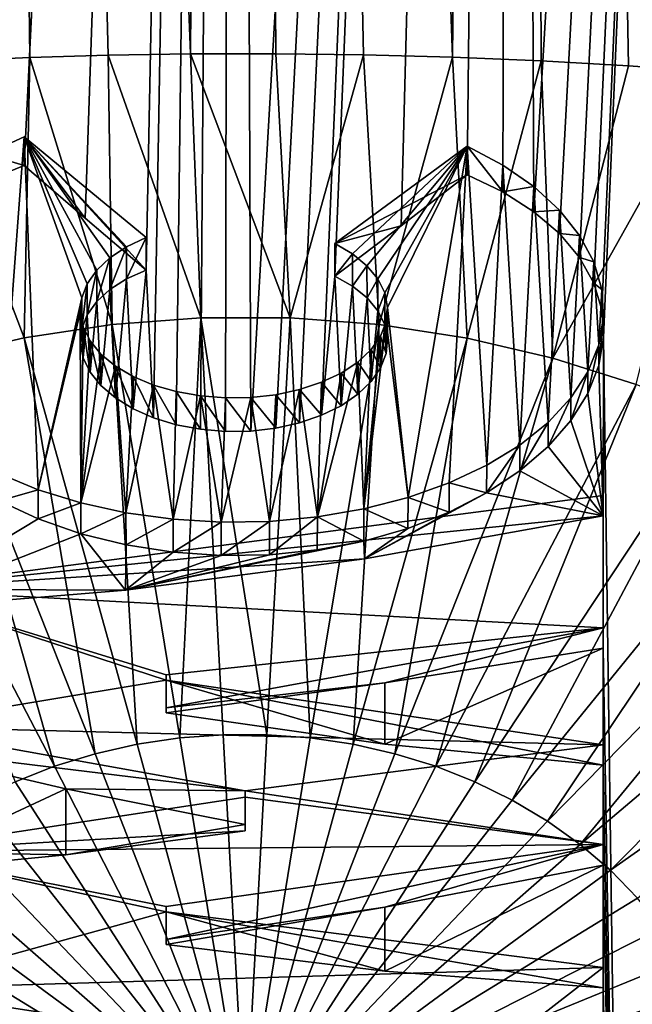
# Model space of a CAD drawing. Header units: metres. Extents: x -24 to 72, y -247 to 22.
# Tile 532 of 573: x 65.8 to 68.79, y -46.64 to -41.83. Entities that reach past the tile are written whole.
import ezdxf

# ---------------------------------------------------------------- set-up
doc = ezdxf.new("R2010")
doc.units = ezdxf.units.M
doc.layers.add('solid_509589_MEDIA_SW0001', color=7, linetype='CONTINUOUS')

msp = doc.modelspace()

# ---------------------------------------------------------------- linework, layer by layer
at = {"layer": 'solid_509589_MEDIA_SW0001'}
for points in [[(66.632599, -41.992504, 155.27771), (66.84166, -11.440371, 111.647766), (65.465561, -11.483127, 111.617805)], [(66.632599, -41.992504, 155.27771), (67.051079, -41.99168, 155.278702), (66.84166, -11.440371, 111.647766)], [(67.913376, -42.008591, 155.258377), (68.218033, -11.476451, 111.622482), (66.84166, -11.440371, 111.647766)], [(67.479675, -41.996948, 155.272354), (67.913376, -42.008591, 155.258377), (66.84166, -11.440371, 111.647766)], [(67.051079, -41.99168, 155.278702), (67.479675, -41.996948, 155.272354), (66.84166, -11.440371, 111.647766)], [(65.30761, -42.034042, 155.227814), (65.848595, -42.009918, 155.256805), (65.465561, -11.483127, 111.617805)], [(66.230438, -41.998837, 155.270081), (66.632599, -41.992504, 155.27771), (65.465561, -11.483127, 111.617805)], [(65.848595, -42.009918, 155.256805), (66.230438, -41.998837, 155.270081), (65.465561, -11.483127, 111.617805)], [(67.913376, -42.008591, 155.258377), (68.346794, -42.026569, 155.236786), (68.218033, -11.476451, 111.622482)], [(69.586754, -42.113338, 155.132523), (69.586754, -26.8522, 133.337357), (68.218033, -11.476451, 111.622482)], [(69.188126, -42.079716, 155.172974), (69.586754, -42.113338, 155.132523), (68.218033, -11.476451, 111.622482)], [(68.773575, -42.050499, 155.208023), (69.188126, -42.079716, 155.172974), (68.218033, -11.476451, 111.622482)], [(68.346794, -42.026569, 155.236786), (68.773575, -42.050499, 155.208023), (68.218033, -11.476451, 111.622482)], [(68.311493, -42.763729, 134.851837), (68.218033, -21.561619, 104.560768), (69.586754, -21.446972, 104.641006)], [(68.437073, -42.87088, 135.021286), (68.311493, -42.763729, 134.851837), (69.586754, -21.446972, 104.641006)], [(68.535416, -42.987782, 135.202103), (68.437073, -42.87088, 135.021286), (69.586754, -21.446972, 104.641006)], [(68.604935, -43.113106, 135.391388), (68.535416, -42.987782, 135.202103), (69.586754, -21.446972, 104.641006)], [(68.643913, -43.243786, 135.584), (68.604935, -43.113106, 135.391388), (69.586754, -21.446972, 104.641006)], [(68.65213, -43.378708, 135.777969), (68.643913, -43.243786, 135.584), (69.586754, -21.446972, 104.641006)], [(68.65213, -43.378708, 135.777969), (69.586754, -21.446972, 104.641006), (68.772942, -52.061749, 148.19809)], [(69.586754, -21.446972, 104.641006), (69.187881, -52.018791, 148.213577), (68.772942, -52.061749, 148.19809)], [(65.47036, -42.702477, 134.766647), (65.465561, -21.554941, 104.565445), (66.84166, -21.597715, 104.535515)], [(65.635071, -42.613403, 134.619751), (65.47036, -42.702477, 134.766647), (66.84166, -21.597715, 104.535515)], [(65.635071, -42.613403, 134.619751), (66.84166, -21.597715, 104.535515), (65.820129, -42.537701, 134.492401)], [(66.118156, -42.794891, 134.835129), (65.820129, -42.537701, 134.492401), (66.84166, -21.597715, 104.535515)], [(66.416512, -43.048656, 135.180832), (66.118156, -42.794891, 134.835129), (66.84166, -21.597715, 104.535515)], [(66.452751, -43.770237, 136.209854), (66.416512, -43.048656, 135.180832), (66.84166, -21.597715, 104.535515)], [(66.563835, -43.804207, 136.254517), (66.452751, -43.770237, 136.209854), (66.84166, -21.597715, 104.535515)], [(66.681694, -43.826645, 136.283676), (66.563835, -43.804207, 136.254517), (66.84166, -21.597715, 104.535515)], [(66.804794, -43.837185, 136.297028), (66.681694, -43.826645, 136.283676), (66.84166, -21.597715, 104.535515)], [(66.928879, -43.835339, 136.294022), (66.804794, -43.837185, 136.297028), (66.84166, -21.597715, 104.535515)], [(66.928879, -43.835339, 136.294022), (66.84166, -21.597715, 104.535515), (68.218033, -21.561619, 104.560768)], [(67.050079, -43.82127, 136.274887), (66.928879, -43.835339, 136.294022), (68.218033, -21.561619, 104.560768)], [(67.166626, -43.795197, 136.239792), (67.050079, -43.82127, 136.274887), (68.218033, -21.561619, 104.560768)], [(67.273811, -43.758236, 136.190048), (67.166626, -43.795197, 136.239792), (68.218033, -21.561619, 104.560768)], [(67.338783, -43.078194, 135.221191), (67.273811, -43.758236, 136.190048), (68.218033, -21.561619, 104.560768)], [(67.662689, -42.83279, 134.887939), (67.338783, -43.078194, 135.221191), (68.218033, -21.561619, 104.560768)], [(67.986229, -42.583298, 134.558136), (67.662689, -42.83279, 134.887939), (68.218033, -21.561619, 104.560768)], [(68.159897, -42.66716, 134.695953), (67.986229, -42.583298, 134.558136), (68.218033, -21.561619, 104.560768)], [(68.311493, -42.763729, 134.851837), (68.159897, -42.66716, 134.695953), (68.218033, -21.561619, 104.560768)], [(66.68438, -43.282036, 154.571365), (66.632599, -41.992504, 155.27771), (66.230438, -41.998837, 155.270081)], [(67.121017, -43.282242, 154.571228), (67.051079, -41.99168, 155.278702), (66.632599, -41.992504, 155.27771)], [(66.68438, -43.282036, 154.571365), (67.121017, -43.282242, 154.571228), (66.632599, -41.992504, 155.27771)], [(67.121017, -43.282242, 154.571228), (67.479675, -41.996948, 155.272354), (67.051079, -41.99168, 155.278702)], [(65.82029, -43.380058, 154.502731), (65.848595, -42.009918, 155.256805), (65.30761, -42.034042, 155.227814)], [(65.400154, -43.477451, 154.43454), (65.82029, -43.380058, 154.502731), (65.30761, -42.034042, 155.227814)], [(65.82029, -43.380058, 154.502731), (66.24958, -43.314735, 154.548477), (65.848595, -42.009918, 155.256805)], [(66.24958, -43.314735, 154.548477), (66.230438, -41.998837, 155.270081), (65.848595, -42.009918, 155.256805)], [(66.24958, -43.314735, 154.548477), (66.68438, -43.282036, 154.571365), (66.230438, -41.998837, 155.270081)], [(67.121017, -43.282242, 154.571228), (67.555771, -43.315346, 154.54805), (67.479675, -41.996948, 155.272354)], [(67.555771, -43.315346, 154.54805), (67.913376, -42.008591, 155.258377), (67.479675, -41.996948, 155.272354)], [(67.555771, -43.315346, 154.54805), (67.98497, -43.381069, 154.502029), (67.913376, -42.008591, 155.258377)], [(67.98497, -43.381069, 154.502029), (68.346794, -42.026569, 155.236786), (67.913376, -42.008591, 155.258377)], [(67.98497, -43.381069, 154.502029), (68.404968, -43.478855, 154.433563), (68.346794, -42.026569, 155.236786)], [(68.404968, -43.478855, 154.433563), (68.773575, -42.050499, 155.208023), (68.346794, -42.026569, 155.236786)], [(68.404968, -43.478855, 154.433563), (69.188126, -42.079716, 155.172974), (68.773575, -42.050499, 155.208023)], [(68.404968, -43.478855, 154.433563), (68.812202, -43.607872, 154.343216), (69.188126, -42.079716, 155.172974)], [(65.820129, -42.398132, 134.590134), (65.696892, -44.041988, 136.937805), (65.635109, -42.482845, 134.711105)], [(65.820129, -42.398132, 134.590134), (65.635109, -42.482845, 134.711105), (65.820129, -42.537701, 134.492401)], [(65.820129, -42.398132, 134.590134), (65.888351, -44.121765, 137.051727), (65.696892, -44.041988, 136.937805)], [(66.101379, -43.184769, 135.713562), (65.820129, -42.398132, 134.590134), (66.128342, -43.115322, 135.61438)], [(66.128342, -43.115322, 135.61438), (65.820129, -42.398132, 134.590134), (66.174805, -43.049408, 135.520248)], [(66.174805, -43.049408, 135.520248), (65.820129, -42.398132, 134.590134), (66.239609, -42.988716, 135.433563)], [(66.239609, -42.988716, 135.433563), (65.820129, -42.398132, 134.590134), (66.320915, -42.935001, 135.356857)], [(66.320915, -42.935001, 135.356857), (65.820129, -42.398132, 134.590134), (66.416512, -42.889687, 135.292145)], [(66.101379, -43.184769, 135.713562), (65.888351, -44.121765, 137.051727), (65.820129, -42.398132, 134.590134)], [(65.820129, -42.398132, 134.590134), (65.820129, -42.537701, 134.492401), (66.118156, -42.794891, 134.835129)], [(65.820129, -42.398132, 134.590134), (66.118156, -42.794891, 134.835129), (66.416512, -43.048656, 135.180832)], [(66.416512, -42.889687, 135.292145), (65.820129, -42.398132, 134.590134), (66.416512, -43.048656, 135.180832)], [(67.338783, -42.918365, 135.333099), (67.986229, -42.444019, 134.655655), (67.425278, -42.969345, 135.405899)], [(67.338783, -42.918365, 135.333099), (67.986229, -42.583298, 134.558136), (67.986229, -42.444019, 134.655655)], [(67.425278, -42.969345, 135.405899), (67.986229, -42.444019, 134.655655), (67.495979, -43.027782, 135.489365)], [(67.495979, -43.027782, 135.489365), (67.986229, -42.444019, 134.655655), (67.548965, -43.092136, 135.581268)], [(67.548965, -43.092136, 135.581268), (67.986229, -42.444019, 134.655655), (67.582733, -43.160549, 135.67897)], [(67.582733, -43.160549, 135.67897), (67.986229, -42.444019, 134.655655), (67.596443, -43.231258, 135.779953)], [(67.596443, -43.231258, 135.779953), (67.986229, -42.444019, 134.655655), (67.696526, -44.160069, 137.10643)], [(67.696526, -44.160069, 137.10643), (67.986229, -42.444019, 134.655655), (67.897728, -44.088612, 137.004379)], [(67.897728, -44.088612, 137.004379), (67.986229, -42.444019, 134.655655), (68.081009, -44.002586, 136.881531)], [(68.081009, -44.002586, 136.881531), (67.986229, -42.444019, 134.655655), (68.159851, -42.536331, 134.787491)], [(67.986229, -42.444019, 134.655655), (67.986229, -42.583298, 134.558136), (68.159897, -42.66716, 134.695953)], [(68.159851, -42.536331, 134.787491), (67.986229, -42.444019, 134.655655), (68.159897, -42.66716, 134.695953)], [(65.635109, -42.482845, 134.711105), (65.635071, -42.613403, 134.619751), (65.820129, -42.537701, 134.492401)], [(68.081009, -44.002586, 136.881531), (68.159851, -42.536331, 134.787491), (68.243004, -43.903561, 136.740097)], [(68.243004, -43.903561, 136.740097), (68.159851, -42.536331, 134.787491), (68.310913, -42.640907, 134.936844)], [(68.310913, -42.640907, 134.936844), (68.159851, -42.536331, 134.787491), (68.159897, -42.66716, 134.695953)], [(67.338783, -42.918365, 135.333099), (67.662689, -42.83279, 134.887939), (67.986229, -42.583298, 134.558136)], [(68.310913, -42.640907, 134.936844), (68.159897, -42.66716, 134.695953), (68.311493, -42.763729, 134.851837)], [(68.243004, -43.903561, 136.740097), (68.310913, -42.640907, 134.936844), (68.380974, -43.793213, 136.582504)], [(68.380974, -43.793213, 136.582504), (68.310913, -42.640907, 134.936844), (68.43679, -42.755947, 135.101135)], [(68.43679, -42.755947, 135.101135), (68.310913, -42.640907, 134.936844), (68.311493, -42.763729, 134.851837)], [(68.43679, -42.755947, 135.101135), (68.311493, -42.763729, 134.851837), (68.437073, -42.87088, 135.021286)], [(68.380974, -43.793213, 136.582504), (68.43679, -42.755947, 135.101135), (68.492569, -43.673424, 136.411438)], [(68.492569, -43.673424, 136.411438), (68.43679, -42.755947, 135.101135), (68.535248, -42.879395, 135.277435)], [(68.535248, -42.879395, 135.277435), (68.43679, -42.755947, 135.101135), (68.437073, -42.87088, 135.021286)], [(67.338783, -42.918365, 135.333099), (67.338783, -43.078194, 135.221191), (67.662689, -42.83279, 134.887939)], [(66.320915, -42.935001, 135.356857), (66.416512, -42.889687, 135.292145), (66.321037, -43.091801, 135.246933)], [(66.416512, -42.889687, 135.292145), (66.416512, -43.048656, 135.180832), (66.321037, -43.091801, 135.246933)], [(68.535248, -42.879395, 135.277435), (68.437073, -42.87088, 135.021286), (68.535416, -42.987782, 135.202103)], [(68.492569, -43.673424, 136.411438), (68.535248, -42.879395, 135.277435), (68.575813, -43.546337, 136.229935)], [(68.575813, -43.546337, 136.229935), (68.535248, -42.879395, 135.277435), (68.604706, -43.009228, 135.46286)], [(68.604706, -43.009228, 135.46286), (68.535248, -42.879395, 135.277435), (68.535416, -42.987782, 135.202103)], [(66.320915, -42.935001, 135.356857), (66.321037, -43.091801, 135.246933), (66.239426, -43.143627, 135.325424)], [(66.239609, -42.988716, 135.433563), (66.320915, -42.935001, 135.356857), (66.239426, -43.143627, 135.325424)], [(67.338783, -42.918365, 135.333099), (67.425278, -42.969345, 135.405899), (67.338783, -43.078194, 135.221191)], [(66.174805, -43.049408, 135.520248), (66.239609, -42.988716, 135.433563), (66.174911, -43.202179, 135.41301)], [(66.239609, -42.988716, 135.433563), (66.239426, -43.143627, 135.325424), (66.174911, -43.202179, 135.41301)], [(67.425278, -42.969345, 135.405899), (67.425194, -43.127388, 135.295135), (67.338783, -43.078194, 135.221191)], [(67.425278, -42.969345, 135.405899), (67.495979, -43.027782, 135.489365), (67.425194, -43.127388, 135.295135)], [(68.604706, -43.009228, 135.46286), (68.535416, -42.987782, 135.202103), (68.604935, -43.113106, 135.391388)], [(66.174805, -43.049408, 135.520248), (66.174911, -43.202179, 135.41301), (66.128342, -43.266769, 135.508347)], [(66.128342, -43.115322, 135.61438), (66.174805, -43.049408, 135.520248), (66.128342, -43.266769, 135.508347)], [(66.352783, -43.726112, 136.151245), (66.321037, -43.091801, 135.246933), (66.416512, -43.048656, 135.180832)], [(66.452751, -43.770237, 136.209854), (66.352783, -43.726112, 136.151245), (66.416512, -43.048656, 135.180832)], [(67.495979, -43.027782, 135.489365), (67.496216, -43.184475, 135.380188), (67.425194, -43.127388, 135.295135)], [(67.495979, -43.027782, 135.489365), (67.548965, -43.092136, 135.581268), (67.496216, -43.184475, 135.380188)], [(68.575813, -43.546337, 136.229935), (68.604706, -43.009228, 135.46286), (68.629326, -43.414028, 136.04097)], [(68.629326, -43.414028, 136.04097), (68.604706, -43.009228, 135.46286), (68.643898, -43.143188, 135.654175)], [(68.643898, -43.143188, 135.654175), (68.604706, -43.009228, 135.46286), (68.604935, -43.113106, 135.391388)], [(66.266426, -43.673187, 136.08017), (66.239426, -43.143627, 135.325424), (66.321037, -43.091801, 135.246933)], [(66.352783, -43.726112, 136.151245), (66.266426, -43.673187, 136.08017), (66.321037, -43.091801, 135.246933)], [(67.338783, -43.078194, 135.221191), (67.3694, -43.71138, 136.126694), (67.273811, -43.758236, 136.190048)], [(67.338783, -43.078194, 135.221191), (67.425194, -43.127388, 135.295135), (67.3694, -43.71138, 136.126694)], [(67.548965, -43.092136, 135.581268), (67.548981, -43.247234, 135.472717), (67.496216, -43.184475, 135.380188)], [(67.548965, -43.092136, 135.581268), (67.582733, -43.160549, 135.67897), (67.548981, -43.247234, 135.472717)], [(66.128342, -43.115322, 135.61438), (66.128342, -43.266769, 135.508347), (66.101341, -43.335514, 135.608398)], [(66.101379, -43.184769, 135.713562), (66.128342, -43.115322, 135.61438), (66.101341, -43.335514, 135.608398)], [(66.195351, -43.612556, 135.997803), (66.174911, -43.202179, 135.41301), (66.239426, -43.143627, 135.325424)], [(66.266426, -43.673187, 136.08017), (66.195351, -43.612556, 135.997803), (66.239426, -43.143627, 135.325424)], [(67.425194, -43.127388, 135.295135), (67.451149, -43.655758, 136.050964), (67.3694, -43.71138, 136.126694)], [(67.425194, -43.127388, 135.295135), (67.496216, -43.184475, 135.380188), (67.451149, -43.655758, 136.050964)], [(68.643898, -43.143188, 135.654175), (68.604935, -43.113106, 135.391388), (68.643913, -43.243786, 135.584)], [(68.629326, -43.414028, 136.04097), (68.643898, -43.143188, 135.654175), (68.652138, -43.278851, 135.847931)], [(68.643898, -43.143188, 135.654175), (68.643913, -43.243786, 135.584), (68.65213, -43.378708, 135.777969)], [(68.652138, -43.278851, 135.847931), (68.643898, -43.143188, 135.654175), (68.65213, -43.378708, 135.777969)], [(66.094727, -43.255802, 135.815002), (65.888351, -44.121765, 137.051727), (66.101379, -43.184769, 135.713562)], [(66.101379, -43.184769, 135.713562), (66.101341, -43.335514, 135.608398), (66.094719, -43.405987, 135.709503)], [(66.094727, -43.255802, 135.815002), (66.101379, -43.184769, 135.713562), (66.094719, -43.405987, 135.709503)], [(67.496216, -43.184475, 135.380188), (67.515816, -43.593807, 135.96582), (67.451149, -43.655758, 136.050964)], [(67.496216, -43.184475, 135.380188), (67.548981, -43.247234, 135.472717), (67.515816, -43.593807, 135.96582)], [(67.582733, -43.160549, 135.67897), (67.582764, -43.314774, 135.571167), (67.548981, -43.247234, 135.472717)], [(67.582733, -43.160549, 135.67897), (67.596443, -43.231258, 135.779953), (67.582764, -43.314774, 135.571167)], [(66.142471, -43.546867, 135.907394), (66.128342, -43.266769, 135.508347), (66.174911, -43.202179, 135.41301)], [(66.195351, -43.612556, 135.997803), (66.142471, -43.546867, 135.907394), (66.174911, -43.202179, 135.41301)], [(67.596443, -43.231258, 135.779953), (67.596451, -43.385315, 135.672745), (67.582764, -43.314774, 135.571167)], [(67.596443, -43.231258, 135.779953), (67.696526, -44.160069, 137.10643), (67.589676, -43.302288, 135.881393)], [(67.596443, -43.231258, 135.779953), (67.589676, -43.302288, 135.881393), (67.596451, -43.385315, 135.672745)], [(66.094727, -43.255802, 135.815002), (66.096527, -44.186508, 137.144196), (65.888351, -44.121765, 137.051727)], [(66.094727, -43.255802, 135.815002), (66.094719, -43.405987, 135.709503), (66.108559, -43.477341, 135.81044)], [(66.108536, -43.3265, 135.91597), (66.096527, -44.186508, 137.144196), (66.094727, -43.255802, 135.815002)], [(66.108536, -43.3265, 135.91597), (66.094727, -43.255802, 135.815002), (66.108559, -43.477341, 135.81044)], [(66.108559, -43.477341, 135.81044), (66.101341, -43.335514, 135.608398), (66.128342, -43.266769, 135.508347)], [(66.142471, -43.546867, 135.907394), (66.108559, -43.477341, 135.81044), (66.128342, -43.266769, 135.508347)], [(66.581718, -45.334385, 153.340714), (66.68438, -43.282036, 154.571365), (66.24958, -43.314735, 154.548477)], [(66.581718, -45.334385, 153.340714), (66.793617, -45.318764, 153.351654), (66.68438, -43.282036, 154.571365)], [(67.006378, -45.318764, 153.351654), (67.121017, -43.282242, 154.571228), (66.68438, -43.282036, 154.571365)], [(66.793617, -45.318764, 153.351654), (67.006378, -45.318764, 153.351654), (66.68438, -43.282036, 154.571365)], [(67.006378, -45.318764, 153.351654), (67.218285, -45.334385, 153.340714), (67.121017, -43.282242, 154.571228)], [(67.218285, -45.334385, 153.340714), (67.555771, -43.315346, 154.54805), (67.121017, -43.282242, 154.571228)], [(67.548981, -43.247234, 135.472717), (67.562523, -43.526569, 135.872437), (67.515816, -43.593807, 135.96582)], [(67.548981, -43.247234, 135.472717), (67.582764, -43.314774, 135.571167), (67.562523, -43.526569, 135.872437)], [(68.652138, -43.278851, 135.847931), (68.65213, -43.378708, 135.777969), (68.629265, -43.515751, 135.970139)], [(68.629326, -43.414028, 136.04097), (68.652138, -43.278851, 135.847931), (68.629265, -43.515751, 135.970139)], [(66.372375, -45.365505, 153.318924), (66.24958, -43.314735, 154.548477), (65.82029, -43.380058, 154.502731)], [(66.108559, -43.477341, 135.81044), (66.094719, -43.405987, 135.709503), (66.101341, -43.335514, 135.608398)], [(66.142471, -43.39497, 136.013763), (66.096527, -44.186508, 137.144196), (66.108536, -43.3265, 135.91597)], [(66.108536, -43.3265, 135.91597), (66.108559, -43.477341, 135.81044), (66.142471, -43.546867, 135.907394)], [(66.142471, -43.39497, 136.013763), (66.108536, -43.3265, 135.91597), (66.142471, -43.546867, 135.907394)], [(66.372375, -45.365505, 153.318924), (66.581718, -45.334385, 153.340714), (66.24958, -43.314735, 154.548477)], [(67.218285, -45.334385, 153.340714), (67.42762, -45.365505, 153.318924), (67.555771, -43.315346, 154.54805)], [(67.42762, -45.365505, 153.318924), (67.98497, -43.381069, 154.502029), (67.555771, -43.315346, 154.54805)], [(67.589676, -43.302288, 135.881393), (67.480591, -44.215828, 137.186066), (67.562614, -43.371716, 135.980545)], [(67.589676, -43.302288, 135.881393), (67.696526, -44.160069, 137.10643), (67.480591, -44.215828, 137.186066)], [(67.582764, -43.314774, 135.571167), (67.589676, -43.456211, 135.77359), (67.562523, -43.526569, 135.872437)], [(67.589676, -43.302288, 135.881393), (67.562614, -43.371716, 135.980545), (67.589676, -43.456211, 135.77359)], [(67.582764, -43.314774, 135.571167), (67.596451, -43.385315, 135.672745), (67.589676, -43.456211, 135.77359)], [(67.589676, -43.302288, 135.881393), (67.589676, -43.456211, 135.77359), (67.596451, -43.385315, 135.672745)], [(66.167282, -45.411873, 153.286453), (65.82029, -43.380058, 154.502731), (65.400154, -43.477451, 154.43454)], [(66.167282, -45.411873, 153.286453), (66.372375, -45.365505, 153.318924), (65.82029, -43.380058, 154.502731)], [(67.42762, -45.365505, 153.318924), (67.632713, -45.411873, 153.286453), (67.98497, -43.381069, 154.502029)], [(67.562614, -43.371716, 135.980545), (67.480591, -44.215828, 137.186066), (67.515976, -43.437679, 136.074753)], [(67.562614, -43.371716, 135.980545), (67.515976, -43.437679, 136.074753), (67.562523, -43.526569, 135.872437)], [(67.562614, -43.371716, 135.980545), (67.562523, -43.526569, 135.872437), (67.589676, -43.456211, 135.77359)], [(67.632713, -45.411873, 153.286453), (68.404968, -43.478855, 154.433563), (67.98497, -43.381069, 154.502029)], [(68.629265, -43.515751, 135.970139), (68.65213, -43.378708, 135.777969), (68.650002, -44.249752, 137.021606)], [(68.650002, -44.896172, 137.944794), (68.65213, -43.378708, 135.777969), (68.772942, -52.061749, 148.19809)], [(68.65213, -43.378708, 135.777969), (68.650002, -44.896172, 137.944794), (68.650002, -44.249752, 137.021606)], [(66.195496, -43.459198, 136.105484), (66.096527, -44.186508, 137.144196), (66.142471, -43.39497, 136.013763)], [(66.142471, -43.39497, 136.013763), (66.142471, -43.546867, 135.907394), (66.195351, -43.612556, 135.997803)], [(66.195496, -43.459198, 136.105484), (66.142471, -43.39497, 136.013763), (66.195351, -43.612556, 135.997803)], [(67.515976, -43.437679, 136.074753), (67.480591, -44.215828, 137.186066), (67.451157, -43.498245, 136.161255)], [(67.515976, -43.437679, 136.074753), (67.451157, -43.498245, 136.161255), (67.515816, -43.593807, 135.96582)], [(67.515976, -43.437679, 136.074753), (67.515816, -43.593807, 135.96582), (67.562523, -43.526569, 135.872437)], [(68.575813, -43.546337, 136.229935), (68.629326, -43.414028, 136.04097), (68.575981, -43.65134, 136.155731)], [(68.629326, -43.414028, 136.04097), (68.629265, -43.515751, 135.970139), (68.575981, -43.65134, 136.155731)], [(65.968094, -45.47311, 153.243576), (65.400154, -43.477451, 154.43454), (64.992737, -43.606091, 154.344467)], [(65.968094, -45.47311, 153.243576), (66.167282, -45.411873, 153.286453), (65.400154, -43.477451, 154.43454)], [(66.266304, -43.517632, 136.188934), (66.096527, -44.186508, 137.144196), (66.195496, -43.459198, 136.105484)], [(66.195496, -43.459198, 136.105484), (66.195351, -43.612556, 135.997803), (66.266426, -43.673187, 136.08017)], [(66.266304, -43.517632, 136.188934), (66.195496, -43.459198, 136.105484), (66.266426, -43.673187, 136.08017)], [(67.632713, -45.411873, 153.286453), (67.831909, -45.47311, 153.243576), (68.404968, -43.478855, 154.433563)], [(67.831909, -45.47311, 153.243576), (68.812202, -43.607872, 154.343216), (68.404968, -43.478855, 154.433563)], [(66.266304, -43.517632, 136.188934), (66.317726, -44.235046, 137.213516), (66.096527, -44.186508, 137.144196)], [(66.352913, -43.568577, 136.261688), (66.317726, -44.235046, 137.213516), (66.266304, -43.517632, 136.188934)], [(66.266304, -43.517632, 136.188934), (66.266426, -43.673187, 136.08017), (66.352783, -43.726112, 136.151245)], [(66.352913, -43.568577, 136.261688), (66.266304, -43.517632, 136.188934), (66.352783, -43.726112, 136.151245)], [(67.451157, -43.498245, 136.161255), (67.480591, -44.215828, 137.186066), (67.253754, -44.254875, 137.241837)], [(67.451157, -43.498245, 136.161255), (67.253754, -44.254875, 137.241837), (67.369751, -43.551945, 136.237946)], [(67.451157, -43.498245, 136.161255), (67.369751, -43.551945, 136.237946), (67.451149, -43.655758, 136.050964)], [(67.451157, -43.498245, 136.161255), (67.451149, -43.655758, 136.050964), (67.515816, -43.593807, 135.96582)], [(68.575981, -43.65134, 136.155731), (68.629265, -43.515751, 135.970139), (68.650002, -44.249752, 137.021606)], [(66.452888, -43.610622, 136.321747), (66.317726, -44.235046, 137.213516), (66.352913, -43.568577, 136.261688)], [(66.352913, -43.568577, 136.261688), (66.352783, -43.726112, 136.151245), (66.452751, -43.770237, 136.209854)], [(66.452888, -43.610622, 136.321747), (66.352913, -43.568577, 136.261688), (66.452751, -43.770237, 136.209854)], [(67.369751, -43.551945, 136.237946), (67.253754, -44.254875, 137.241837), (67.274048, -43.597218, 136.302597)], [(67.369751, -43.551945, 136.237946), (67.274048, -43.597218, 136.302597), (67.3694, -43.71138, 136.126694)], [(67.369751, -43.551945, 136.237946), (67.3694, -43.71138, 136.126694), (67.451149, -43.655758, 136.050964)], [(68.492569, -43.673424, 136.411438), (68.575813, -43.546337, 136.229935), (68.492752, -43.78418, 136.333359)], [(68.575813, -43.546337, 136.229935), (68.575981, -43.65134, 136.155731), (68.492752, -43.78418, 136.333359)], [(65.776405, -45.548729, 153.190628), (65.968094, -45.47311, 153.243576), (64.992737, -43.606091, 154.344467)], [(66.452888, -43.610622, 136.321747), (66.547874, -44.266518, 137.258453), (66.317726, -44.235046, 137.213516)], [(66.452888, -43.610622, 136.321747), (66.452751, -43.770237, 136.209854), (66.563835, -43.804207, 136.254517)], [(66.563698, -43.642696, 136.367554), (66.547874, -44.266518, 137.258453), (66.452888, -43.610622, 136.321747)], [(66.563698, -43.642696, 136.367554), (66.452888, -43.610622, 136.321747), (66.563835, -43.804207, 136.254517)], [(67.274048, -43.597218, 136.302597), (67.253754, -44.254875, 137.241837), (67.166725, -43.63282, 136.353439)], [(67.274048, -43.597218, 136.302597), (67.166725, -43.63282, 136.353439), (67.273811, -43.758236, 136.190048)], [(67.274048, -43.597218, 136.302597), (67.273811, -43.758236, 136.190048), (67.3694, -43.71138, 136.126694)], [(67.831909, -45.47311, 153.243576), (68.023598, -45.548729, 153.190628), (68.812202, -43.607872, 154.343216)], [(68.023598, -45.548729, 153.190628), (69.203224, -43.767029, 154.231781), (68.812202, -43.607872, 154.343216)], [(66.681984, -43.663841, 136.397751), (66.547874, -44.266518, 137.258453), (66.563698, -43.642696, 136.367554)], [(66.681984, -43.663841, 136.397751), (66.783455, -44.280437, 137.278336), (66.547874, -44.266518, 137.258453)], [(66.563698, -43.642696, 136.367554), (66.563835, -43.804207, 136.254517), (66.681694, -43.826645, 136.283676)], [(66.681984, -43.663841, 136.397751), (66.563698, -43.642696, 136.367554), (66.681694, -43.826645, 136.283676)], [(66.681984, -43.663841, 136.397751), (66.681694, -43.826645, 136.283676), (66.804794, -43.837185, 136.297028)], [(66.804909, -43.673553, 136.411621), (66.783455, -44.280437, 137.278336), (66.681984, -43.663841, 136.397751)], [(66.804909, -43.673553, 136.411621), (66.681984, -43.663841, 136.397751), (66.804794, -43.837185, 136.297028)], [(66.92894, -43.671524, 136.408722), (67.020187, -44.276524, 137.272751), (66.783455, -44.280437, 137.278336)], [(66.92894, -43.671524, 136.408722), (66.783455, -44.280437, 137.278336), (66.804909, -43.673553, 136.411621)], [(66.804909, -43.673553, 136.411621), (66.804794, -43.837185, 136.297028), (66.928879, -43.835339, 136.294022)], [(66.92894, -43.671524, 136.408722), (66.804909, -43.673553, 136.411621), (66.928879, -43.835339, 136.294022)], [(66.92894, -43.671524, 136.408722), (66.928879, -43.835339, 136.294022), (67.050079, -43.82127, 136.274887)], [(67.050529, -43.657837, 136.389175), (67.020187, -44.276524, 137.272751), (66.92894, -43.671524, 136.408722)], [(67.050529, -43.657837, 136.389175), (66.92894, -43.671524, 136.408722), (67.050079, -43.82127, 136.274887)], [(67.166725, -43.63282, 136.353439), (67.020187, -44.276524, 137.272751), (67.050529, -43.657837, 136.389175)], [(67.166725, -43.63282, 136.353439), (67.253754, -44.254875, 137.241837), (67.020187, -44.276524, 137.272751)], [(67.050529, -43.657837, 136.389175), (67.050079, -43.82127, 136.274887), (67.166626, -43.795197, 136.239792)], [(67.166725, -43.63282, 136.353439), (67.050529, -43.657837, 136.389175), (67.166626, -43.795197, 136.239792)], [(67.166725, -43.63282, 136.353439), (67.166626, -43.795197, 136.239792), (67.273811, -43.758236, 136.190048)], [(68.492569, -43.673424, 136.411438), (68.492752, -43.78418, 136.333359), (68.380852, -43.911495, 136.499924)], [(68.380974, -43.793213, 136.582504), (68.492569, -43.673424, 136.411438), (68.380852, -43.911495, 136.499924)], [(68.492752, -43.78418, 136.333359), (68.575981, -43.65134, 136.155731), (68.650002, -44.249752, 137.021606)], [(68.023598, -45.548729, 153.190628), (68.206238, -45.638119, 153.128036), (69.203224, -43.767029, 154.231781)], [(68.206238, -45.638119, 153.128036), (69.574715, -43.954979, 154.100174), (69.203224, -43.767029, 154.231781)], [(68.243004, -43.903561, 136.740097), (68.380974, -43.793213, 136.582504), (68.243187, -44.029705, 136.651489)], [(68.380974, -43.793213, 136.582504), (68.380852, -43.911495, 136.499924), (68.243187, -44.029705, 136.651489)], [(68.380852, -43.911495, 136.499924), (68.492752, -43.78418, 136.333359), (68.650002, -44.249752, 137.021606)], [(68.243004, -43.903561, 136.740097), (68.243187, -44.029705, 136.651489), (68.080856, -44.13747, 136.787231)], [(68.081009, -44.002586, 136.881531), (68.243004, -43.903561, 136.740097), (68.080856, -44.13747, 136.787231)], [(68.243187, -44.029705, 136.651489), (68.380852, -43.911495, 136.499924), (68.650002, -44.249752, 137.021606)], [(68.206238, -45.638119, 153.128036), (68.378365, -45.740559, 153.056305), (69.574715, -43.954979, 154.100174)], [(68.378365, -45.740559, 153.056305), (69.923531, -44.17012, 153.949524), (69.574715, -43.954979, 154.100174)], [(67.897728, -44.088612, 137.004379), (68.081009, -44.002586, 136.881531), (68.080856, -44.13747, 136.787231)], [(65.696892, -44.041988, 136.937805), (65.888351, -44.121765, 137.051727), (65.697311, -44.175919, 136.844437)], [(68.080856, -44.13747, 136.787231), (68.243187, -44.029705, 136.651489), (68.650002, -44.249752, 137.021606)], [(67.696526, -44.160069, 137.10643), (67.897728, -44.088612, 137.004379), (67.89695, -44.232079, 136.904587)], [(67.897728, -44.088612, 137.004379), (68.080856, -44.13747, 136.787231), (67.89695, -44.232079, 136.904587)], [(65.150002, -44.608028, 137.746185), (68.650002, -44.149719, 137.09166), (68.650002, -44.796139, 138.014832)], [(65.150002, -44.608028, 137.746185), (68.650002, -44.249752, 137.021606), (68.650002, -44.149719, 137.09166)], [(65.888351, -44.121765, 137.051727), (65.888428, -44.264332, 136.951965), (65.697311, -44.175919, 136.844437)], [(65.888351, -44.121765, 137.051727), (66.096527, -44.186508, 137.144196), (65.888428, -44.264332, 136.951965)], [(68.080856, -44.13747, 136.787231), (68.650002, -44.249752, 137.021606), (67.48407, -44.459126, 137.199951)], [(67.89695, -44.232079, 136.904587), (68.080856, -44.13747, 136.787231), (67.48407, -44.459126, 137.199951)], [(68.650002, -44.149719, 137.09166), (68.650002, -44.249752, 137.021606), (68.650002, -44.896172, 137.944794)], [(68.650002, -44.149719, 137.09166), (68.650002, -44.896172, 137.944794), (68.650002, -44.796139, 138.014832)], [(65.697311, -44.175919, 136.844437), (65.888428, -44.264332, 136.951965), (65.150002, -44.708061, 137.676147)], [(66.096527, -44.186508, 137.144196), (66.096939, -44.337029, 137.039017), (65.888428, -44.264332, 136.951965)], [(66.096527, -44.186508, 137.144196), (66.317726, -44.235046, 137.213516), (66.096939, -44.337029, 137.039017)], [(67.480591, -44.215828, 137.186066), (67.696526, -44.160069, 137.10643), (67.696167, -44.310822, 137.001099)], [(67.696526, -44.160069, 137.10643), (67.89695, -44.232079, 136.904587), (67.696167, -44.310822, 137.001099)], [(68.378365, -45.740559, 153.056305), (68.538589, -45.855225, 152.976013), (69.923531, -44.17012, 153.949524)], [(68.538589, -45.855225, 152.976013), (70.246696, -44.410633, 153.781113), (69.923531, -44.17012, 153.949524)], [(65.150002, -44.608028, 137.746185), (67.48407, -44.459126, 137.199951), (68.650002, -44.249752, 137.021606)], [(66.317726, -44.235046, 137.213516), (66.318527, -44.391987, 137.103928), (66.096939, -44.337029, 137.039017)], [(66.317726, -44.235046, 137.213516), (66.547874, -44.266518, 137.258453), (66.318527, -44.391987, 137.103928)], [(67.020187, -44.276524, 137.272751), (67.253754, -44.254875, 137.241837), (67.020203, -44.440048, 137.158234)], [(67.253754, -44.254875, 137.241837), (67.252869, -44.416233, 137.129089), (67.020203, -44.440048, 137.158234)], [(67.253754, -44.254875, 137.241837), (67.47998, -44.372787, 137.076431), (67.252869, -44.416233, 137.129089)], [(67.253754, -44.254875, 137.241837), (67.480591, -44.215828, 137.186066), (67.47998, -44.372787, 137.076431)], [(67.480591, -44.215828, 137.186066), (67.696167, -44.310822, 137.001099), (67.47998, -44.372787, 137.076431)], [(67.696167, -44.310822, 137.001099), (67.89695, -44.232079, 136.904587), (67.48407, -44.459126, 137.199951)], [(65.888428, -44.264332, 136.951965), (66.096939, -44.337029, 137.039017), (65.150002, -44.708061, 137.676147)], [(66.547874, -44.266518, 137.258453), (66.547867, -44.427769, 137.145538), (66.318527, -44.391987, 137.103928)], [(66.547874, -44.266518, 137.258453), (66.783455, -44.280437, 137.278336), (66.547867, -44.427769, 137.145538)], [(66.783455, -44.280437, 137.278336), (66.78347, -44.443977, 137.163803), (66.547867, -44.427769, 137.145538)], [(66.783455, -44.280437, 137.278336), (67.020187, -44.276524, 137.272751), (66.78347, -44.443977, 137.163803)], [(67.020187, -44.276524, 137.272751), (67.020203, -44.440048, 137.158234), (66.78347, -44.443977, 137.163803)], [(66.096939, -44.337029, 137.039017), (66.315933, -44.612091, 137.418396), (65.150002, -44.708061, 137.676147)], [(66.096939, -44.337029, 137.039017), (66.318527, -44.391987, 137.103928), (66.315933, -44.612091, 137.418396)], [(67.47998, -44.372787, 137.076431), (67.696167, -44.310822, 137.001099), (67.48407, -44.459126, 137.199951)], [(67.47998, -44.372787, 137.076431), (67.48407, -44.459126, 137.199951), (66.315933, -44.612091, 137.418396)], [(67.252869, -44.416233, 137.129089), (67.47998, -44.372787, 137.076431), (66.315933, -44.612091, 137.418396)], [(66.318527, -44.391987, 137.103928), (66.547867, -44.427769, 137.145538), (66.315933, -44.612091, 137.418396)], [(67.020203, -44.440048, 137.158234), (67.252869, -44.416233, 137.129089), (66.315933, -44.612091, 137.418396)], [(66.547867, -44.427769, 137.145538), (66.78347, -44.443977, 137.163803), (66.315933, -44.612091, 137.418396)], [(66.78347, -44.443977, 137.163803), (67.020203, -44.440048, 137.158234), (66.315933, -44.612091, 137.418396)], [(68.538589, -45.855225, 152.976013), (68.685616, -45.981194, 152.887817), (70.246696, -44.410633, 153.781113)], [(68.685616, -45.981194, 152.887817), (70.541489, -44.67448, 153.596375), (70.246696, -44.410633, 153.781113)], [(65.150002, -44.608028, 137.746185), (66.315933, -44.612091, 137.418396), (67.48407, -44.459126, 137.199951)], [(66.514999, -45.051735, 138.379868), (65.150002, -45.27911, 138.70459), (65.150002, -44.608028, 137.746185)], [(66.514999, -45.051735, 138.379868), (65.150002, -44.608028, 137.746185), (66.514999, -45.027035, 138.344589)], [(65.150002, -44.608028, 137.746185), (68.650002, -44.796139, 138.014832), (66.514999, -45.027035, 138.344589)], [(65.150002, -44.608028, 137.746185), (65.150002, -44.708061, 137.676147), (66.315933, -44.612091, 137.418396)], [(68.685616, -45.981194, 152.887817), (68.818275, -46.117455, 152.792404), (70.541489, -44.67448, 153.596375)], [(68.650002, -44.796139, 138.014832), (67.583549, -45.065586, 138.07164), (66.514999, -45.187782, 138.232025)], [(68.650002, -44.796139, 138.014832), (66.514999, -45.187782, 138.232025), (66.514999, -45.027035, 138.344589)], [(68.650002, -44.796139, 138.014832), (68.650002, -44.896172, 137.944794), (67.583549, -45.065586, 138.07164)], [(67.583588, -45.364334, 138.498291), (67.583549, -45.065586, 138.07164), (68.650002, -44.896172, 137.944794)], [(68.650002, -45.468422, 138.762054), (67.583588, -45.364334, 138.498291), (68.650002, -44.896172, 137.944794)], [(68.772942, -52.061749, 148.19809), (68.650002, -45.468422, 138.762054), (68.650002, -44.896172, 137.944794)], [(66.514999, -45.051735, 138.379868), (68.650002, -45.368389, 138.832092), (65.150002, -45.27911, 138.70459)], [(66.514999, -45.051735, 138.379868), (66.514999, -45.027035, 138.344589), (66.514999, -45.187782, 138.232025)], [(66.514999, -45.051735, 138.379868), (66.514999, -45.187782, 138.232025), (66.514999, -45.212482, 138.267303)], [(66.514999, -45.051735, 138.379868), (66.514999, -45.212482, 138.267303), (67.583588, -45.364334, 138.498291)], [(66.514999, -45.051735, 138.379868), (67.583588, -45.364334, 138.498291), (68.650002, -45.468422, 138.762054)], [(66.514999, -45.051735, 138.379868), (68.650002, -45.468422, 138.762054), (68.650002, -45.368389, 138.832092)], [(66.514999, -45.212482, 138.267303), (66.514999, -45.187782, 138.232025), (67.583549, -45.065586, 138.07164)], [(67.583588, -45.364334, 138.498291), (66.514999, -45.212482, 138.267303), (67.583549, -45.065586, 138.07164)], [(68.650002, -45.368389, 138.832092), (66.900002, -45.593113, 139.15303), (65.150002, -45.27911, 138.70459)], [(66.900002, -45.593113, 139.15303), (65.150002, -45.379143, 138.634552), (65.150002, -45.27911, 138.70459)], [(66.900002, -47.291378, 152.039093), (66.581718, -45.334385, 153.340714), (66.372375, -45.365505, 153.318924)], [(66.900002, -47.291378, 152.039093), (66.793617, -45.318764, 153.351654), (66.581718, -45.334385, 153.340714)], [(66.900002, -47.291378, 152.039093), (67.006378, -45.318764, 153.351654), (66.793617, -45.318764, 153.351654)], [(66.900002, -47.291378, 152.039093), (67.218285, -45.334385, 153.340714), (67.006378, -45.318764, 153.351654)], [(66.900002, -47.291378, 152.039093), (67.42762, -45.365505, 153.318924), (67.218285, -45.334385, 153.340714)], [(65.150002, -45.379143, 138.634552), (66.02404, -45.583809, 138.825027), (65.150002, -45.98999, 139.506927)], [(66.900002, -45.593113, 139.15303), (66.02404, -45.583809, 138.825027), (65.150002, -45.379143, 138.634552)], [(66.900002, -47.291378, 152.039093), (66.372375, -45.365505, 153.318924), (66.167282, -45.411873, 153.286453)], [(66.900002, -47.291378, 152.039093), (67.632713, -45.411873, 153.286453), (67.42762, -45.365505, 153.318924)], [(68.650002, -45.368389, 138.832092), (68.650002, -45.855354, 139.527557), (66.900002, -45.593113, 139.15303)], [(68.650002, -45.368389, 138.832092), (68.650002, -45.468422, 138.762054), (68.650002, -45.955387, 139.457504)], [(68.650002, -45.368389, 138.832092), (68.650002, -45.955387, 139.457504), (68.650002, -45.855354, 139.527557)], [(66.900002, -47.291378, 152.039093), (66.167282, -45.411873, 153.286453), (65.968094, -45.47311, 153.243576)], [(66.900002, -47.291378, 152.039093), (67.831909, -45.47311, 153.243576), (67.632713, -45.411873, 153.286453)], [(66.900002, -47.291378, 152.039093), (65.968094, -45.47311, 153.243576), (65.776405, -45.548729, 153.190628)], [(66.900002, -47.291378, 152.039093), (68.023598, -45.548729, 153.190628), (67.831909, -45.47311, 153.243576)], [(68.772942, -52.061749, 148.19809), (68.650002, -45.955387, 139.457504), (68.650002, -45.468422, 138.762054)], [(66.900002, -47.291378, 152.039093), (65.776405, -45.548729, 153.190628), (65.593758, -45.638119, 153.128036)], [(66.900002, -47.291378, 152.039093), (68.206238, -45.638119, 153.128036), (68.023598, -45.548729, 153.190628)], [(66.02404, -45.583809, 138.825027), (66.024063, -45.905319, 139.284195), (65.150002, -45.98999, 139.506927)], [(66.02404, -45.583809, 138.825027), (66.900002, -45.756943, 139.038315), (66.024063, -45.905319, 139.284195)], [(66.900002, -45.593113, 139.15303), (66.900002, -45.756943, 139.038315), (66.02404, -45.583809, 138.825027)], [(68.650002, -45.855354, 139.527557), (66.900002, -45.62466, 139.19809), (66.900002, -45.593113, 139.15303)], [(66.900002, -45.593113, 139.15303), (66.900002, -45.78849, 139.083374), (66.900002, -45.756943, 139.038315)], [(66.900002, -45.62466, 139.19809), (66.900002, -45.78849, 139.083374), (66.900002, -45.593113, 139.15303)], [(68.650002, -45.855354, 139.527557), (65.150002, -45.889957, 139.576965), (66.900002, -45.62466, 139.19809)], [(65.150002, -45.889957, 139.576965), (66.900002, -45.78849, 139.083374), (66.900002, -45.62466, 139.19809)], [(66.900002, -47.291378, 152.039093), (65.593758, -45.638119, 153.128036), (65.421631, -45.740559, 153.056305)], [(66.900002, -47.291378, 152.039093), (68.378365, -45.740559, 153.056305), (68.206238, -45.638119, 153.128036)], [(66.900002, -47.291378, 152.039093), (65.421631, -45.740559, 153.056305), (65.261414, -45.855225, 152.976013)], [(66.900002, -47.291378, 152.039093), (68.538589, -45.855225, 152.976013), (68.378365, -45.740559, 153.056305)], [(65.150002, -45.889957, 139.576965), (66.024063, -45.905319, 139.284195), (66.900002, -45.78849, 139.083374)], [(66.900002, -45.756943, 139.038315), (66.900002, -45.78849, 139.083374), (66.024063, -45.905319, 139.284195)], [(66.900002, -47.291378, 152.039093), (65.261414, -45.855225, 152.976013), (65.11438, -45.981194, 152.887817)], [(68.650002, -45.855354, 139.527557), (66.514999, -46.158863, 139.961014), (65.150002, -45.889957, 139.576965)], [(66.514999, -46.158863, 139.961014), (66.514999, -46.183563, 139.996292), (65.150002, -45.889957, 139.576965)], [(66.514999, -46.183563, 139.996292), (65.150002, -46.561043, 140.535385), (65.150002, -45.889957, 139.576965)], [(65.150002, -45.889957, 139.576965), (65.150002, -45.98999, 139.506927), (66.024063, -45.905319, 139.284195)], [(68.650002, -45.855354, 139.527557), (67.58358, -46.161068, 139.636154), (66.514999, -46.319611, 139.84845)], [(68.650002, -45.855354, 139.527557), (66.514999, -46.319611, 139.84845), (66.514999, -46.158863, 139.961014)], [(66.900002, -47.291378, 152.039093), (68.685616, -45.981194, 152.887817), (68.538589, -45.855225, 152.976013)], [(68.650002, -45.855354, 139.527557), (68.650002, -45.955387, 139.457504), (67.58358, -46.161068, 139.636154)], [(66.900002, -47.291378, 152.039093), (65.11438, -45.981194, 152.887817), (64.981728, -46.117455, 152.792404)], [(66.900002, -47.291378, 152.039093), (68.818275, -46.117455, 152.792404), (68.685616, -45.981194, 152.887817)], [(67.583565, -46.473732, 140.082687), (67.58358, -46.161068, 139.636154), (68.650002, -45.955387, 139.457504)], [(68.650002, -46.555439, 140.314468), (67.583565, -46.473732, 140.082687), (68.650002, -45.955387, 139.457504)], [(68.772942, -52.061749, 148.19809), (68.650002, -46.555439, 140.314468), (68.650002, -45.955387, 139.457504)], [(66.900002, -47.291378, 152.039093), (64.981728, -46.117455, 152.792404), (64.864517, -46.262905, 152.690552)], [(66.900002, -47.291378, 152.039093), (68.935478, -46.262905, 152.690552), (68.818275, -46.117455, 152.792404)], [(66.514999, -46.158863, 139.961014), (66.514999, -46.319611, 139.84845), (66.514999, -46.183563, 139.996292)], [(66.514999, -46.344315, 139.883728), (66.514999, -46.319611, 139.84845), (67.58358, -46.161068, 139.636154)], [(67.583565, -46.473732, 140.082687), (66.514999, -46.344315, 139.883728), (67.58358, -46.161068, 139.636154)], [(66.514999, -46.183563, 139.996292), (68.650002, -46.455406, 140.384521), (65.150002, -46.561043, 140.535385)], [(66.514999, -46.183563, 139.996292), (66.514999, -46.319611, 139.84845), (66.514999, -46.344315, 139.883728)], [(66.514999, -46.183563, 139.996292), (66.514999, -46.344315, 139.883728), (67.583565, -46.473732, 140.082687)], [(66.514999, -46.183563, 139.996292), (67.583565, -46.473732, 140.082687), (68.650002, -46.555439, 140.314468)], [(66.514999, -46.183563, 139.996292), (68.650002, -46.555439, 140.314468), (68.650002, -46.455406, 140.384521)], [(66.900002, -47.291378, 152.039093), (64.864517, -46.262905, 152.690552), (64.763702, -46.416378, 152.583099)], [(66.900002, -47.291378, 152.039093), (69.036301, -46.416378, 152.583099), (68.935478, -46.262905, 152.690552)], [(66.900002, -47.291378, 152.039093), (64.763702, -46.416378, 152.583099), (64.680077, -46.576633, 152.470886)], [(66.900002, -47.291378, 152.039093), (69.119919, -46.576633, 152.470886), (69.036301, -46.416378, 152.583099)], [(68.650002, -46.455406, 140.384521), (67.961823, -46.990475, 141.148666), (65.150002, -46.561043, 140.535385)], [(68.650002, -46.455406, 140.384521), (68.650002, -47.573883, 141.981857), (67.961823, -46.990475, 141.148666)], [(68.650002, -46.455406, 140.384521), (68.650002, -46.555439, 140.314468), (68.650002, -47.673916, 141.911819)], [(68.650002, -46.455406, 140.384521), (68.650002, -47.673916, 141.911819), (68.650002, -47.573883, 141.981857)], [(67.961823, -46.990475, 141.148666), (65.150002, -46.661076, 140.465332), (65.150002, -46.561043, 140.535385)], [(68.772942, -52.061749, 148.19809), (68.650002, -47.673916, 141.911819), (68.650002, -46.555439, 140.314468)], [(66.900002, -47.291378, 152.039093), (64.680077, -46.576633, 152.470886), (64.614334, -46.742386, 152.354813)], [(66.900002, -47.291378, 152.039093), (69.185669, -46.742386, 152.354813), (69.119919, -46.576633, 152.470886)]]:
    msp.add_3dface(points, dxfattribs=at)

doc.saveas('drawing.dxf')
